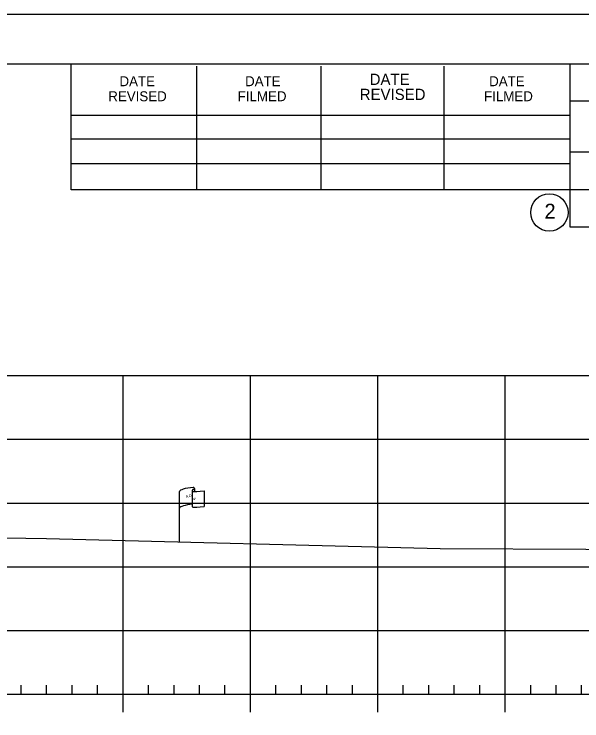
# Model space of a CAD drawing. Extents: x 1365647 to 1367999, y 387113 to 400173.
# Drawn here: x 1365965.5 to 1366010.1, y 393504.1 to 393559.5 of the extents above; entities that cross this region are included whole.
import ezdxf

# ---------------------------------------------------------------- set-up
doc = ezdxf.new("R2010")
doc.units = 0
for name, color, linetype in [('E_Existing ROW', 7, 'Continuous'), ('R_Axis', 7, 'Continuous'), ('R_Border', 7, 'Continuous'), ('R_Exist Surface', 7, 'Continuous'), ('R_Grid', 7, 'Continuous'), ('R_No Plot', 7, 'Continuous')]:
    doc.layers.add(name, color=color, linetype=linetype)

msp = doc.modelspace()

# ---------------------------------------------------------------- linework, layer by layer
at = {"layer": 'E_Existing ROW'}
for p, q in [((1365978.531, 393518.128), (1365978.531, 393522.079)), ((1365979.527, 393522.173), (1365979.527, 393522.16)), ((1365979.527, 393522.16), (1365979.527, 393520.933)), ((1365979.694, 393522.329), (1365979.694, 393522.089)), ((1365980.462, 393522.136), (1365980.462, 393520.896))]:
    msp.add_line(p, q, dxfattribs=at)
for centre, radius, start, end in [((1365979.605, 393522.174), 0.078, 88.6458, 274.2828), ((1365979.616, 393522.329), 0.0783, 263.0712, 93.9564), ((1365979.605, 393520.933), 0.0783, 180, 273.9564)]:
    msp.add_arc(centre, radius, start, end, dxfattribs=at)
for centre, major_axis, ratio, start_param, end_param in [((1365980.113, 393522.122), (-1.582, -0.043), 0.19887, 5.030368, 6.283185), ((1365980.821, 393522.238), (-1.227, -0.134), 0.052933, 0.159456, 1.268315), ((1365980.108, 393520.804), (-1.582, -0.043), 0.19887, 5.083035, 6.194897), ((1365980.821, 393520.998), (-1.227, -0.134), 0.052933, 0.159456, 1.268315)]:
    msp.add_ellipse(centre, major_axis=major_axis, ratio=ratio, start_param=start_param, end_param=end_param, dxfattribs=at)
at = {"layer": 'R_Axis'}
for p, q in [((1365966.095, 393506.181), (1365966.095, 393506.881)), ((1365968.095, 393506.181), (1365968.095, 393506.881)), ((1365970.095, 393506.181), (1365970.095, 393506.881)), ((1365972.095, 393506.181), (1365972.095, 393506.881)), ((1365976.095, 393506.181), (1365976.095, 393506.881)), ((1365978.095, 393506.181), (1365978.095, 393506.881)), ((1365980.095, 393506.181), (1365980.095, 393506.881)), ((1365982.095, 393506.181), (1365982.095, 393506.881)), ((1365986.095, 393506.181), (1365986.095, 393506.881)), ((1365988.095, 393506.181), (1365988.095, 393506.881)), ((1365990.095, 393506.181), (1365990.095, 393506.881)), ((1365992.095, 393506.181), (1365992.095, 393506.881)), ((1365996.095, 393506.181), (1365996.095, 393506.881)), ((1365998.095, 393506.181), (1365998.095, 393506.881)), ((1366000.095, 393506.181), (1366000.095, 393506.881)), ((1366002.095, 393506.181), (1366002.095, 393506.881)), ((1366006.095, 393506.181), (1366006.095, 393506.881)), ((1366008.095, 393506.181), (1366008.095, 393506.881)), ((1366010.095, 393506.181), (1366010.095, 393506.881)), ((1365749.095, 393506.181), (1366039.095, 393506.181)), ((1365974.095, 393504.781), (1365974.095, 393506.181)), ((1365984.095, 393504.781), (1365984.095, 393506.181)), ((1365994.095, 393504.781), (1365994.095, 393506.181)), ((1366004.095, 393504.781), (1366004.095, 393506.181))]:
    msp.add_line(p, q, dxfattribs=at)
at = {"layer": 'R_Border'}
for p, q in [((1365736.095, 393555.641), (1366052.275, 393555.641)), ((1365970.015, 393545.761), (1365970.015, 393555.641)), ((1365979.875, 393545.761), (1365979.875, 393555.441)), ((1365989.635, 393545.761), (1365989.635, 393555.441)), ((1365999.315, 393545.761), (1365999.315, 393555.441)), ((1366009.175, 393555.641), (1366009.175, 393542.841)), ((1366052.275, 393552.701), (1366009.175, 393552.701)), ((1365970.015, 393551.621), (1366009.175, 393551.621)), ((1365970.015, 393549.761), (1366009.175, 393549.761)), ((1366052.275, 393548.701), (1366009.175, 393548.701)), ((1365970.015, 393545.761), (1365970.015, 393547.821)), ((1365970.015, 393547.821), (1366009.175, 393547.821)), ((1366052.275, 393545.761), (1365970.015, 393545.761)), ((1366009.175, 393542.841), (1366052.275, 393542.841))]:
    msp.add_line(p, q, dxfattribs=at)
msp.add_circle((1366007.562, 393543.976), 1.467, dxfattribs=at)
at = {"layer": 'R_Exist Surface'}
msp.add_lwpolyline([(1365964.853, 393518.461), (1365968.075, 393518.389), (1365998.992, 393517.618), (1366010.431, 393517.56), (1366013.389, 393517.547), (1366015.306, 393517.526), (1366039.095, 393517.171)], dxfattribs=at)
at = {"layer": 'R_Grid'}
for p, q in [((1365749.095, 393531.181), (1366039.095, 393531.181)), ((1365974.095, 393506.181), (1365974.095, 393531.181)), ((1365984.095, 393506.181), (1365984.095, 393531.181)), ((1365994.095, 393506.181), (1365994.095, 393531.181)), ((1366004.095, 393506.181), (1366004.095, 393531.181)), ((1365749.095, 393526.181), (1366039.095, 393526.181)), ((1365749.095, 393521.181), (1366039.095, 393521.181)), ((1365749.095, 393516.181), (1366039.095, 393516.181)), ((1365749.095, 393511.181), (1366039.095, 393511.181)), ((1365749.095, 393506.181), (1366039.095, 393506.181))]:
    msp.add_line(p, q, dxfattribs=at)
at = {"layer": 'R_No Plot'}
msp.add_line((1365723.694, 393559.535), (1366057.027, 393559.535), dxfattribs=at)
msp.add_lwpolyline([(1365723.687, 393559.535), (1366057.027, 393559.535), (1366057.027, 393346.198), (1365723.687, 393346.198)], close=True, dxfattribs=at)

# ---------------------------------------------------------------- texts
at = {"layer": 'E_Existing ROW'}
for s, height, rotation, p in [('DWB 11-9-07', 0.001, 90, (1365979.694, 393522.089)), ('R ', 0.2, 9.9884, (1365979.051, 393521.58)), (' O', 0.2, 9.9884, (1365979.196, 393521.625)), ('W', 0.2, 351.1788, (1365979.526, 393521.456)), ('DWB 11-9-07', 0.001, 5.0717, (1365980.452, 393520.895)), ('DWB 11-9-07', 0.001, 90, (1365978.531, 393518.128))]:
    msp.add_text(s, height=height, rotation=rotation, dxfattribs=at).set_placement(p)
at = {"layer": 'R_Border'}
for s, height, p in [('DATE', 0.8792, (1365993.455, 393553.981)), ('DATE', 0.7819, (1365973.815, 393553.881)), ('DATE', 0.7819, (1365983.675, 393553.881)), ('DATE', 0.7819, (1366002.835, 393553.881)), ('REVISED', 0.8792, (1365992.675, 393552.801)), ('REVISED', 0.7819, (1365972.935, 393552.701)), ('FILMED', 0.7819, (1365983.095, 393552.701)), ('FILMED', 0.7819, (1366002.435, 393552.701)), ('2', 1.172, (1366007.179, 393543.49))]:
    msp.add_text(s, height=height, rotation=360, dxfattribs=at).set_placement(p)

doc.saveas('drawing.dxf')
